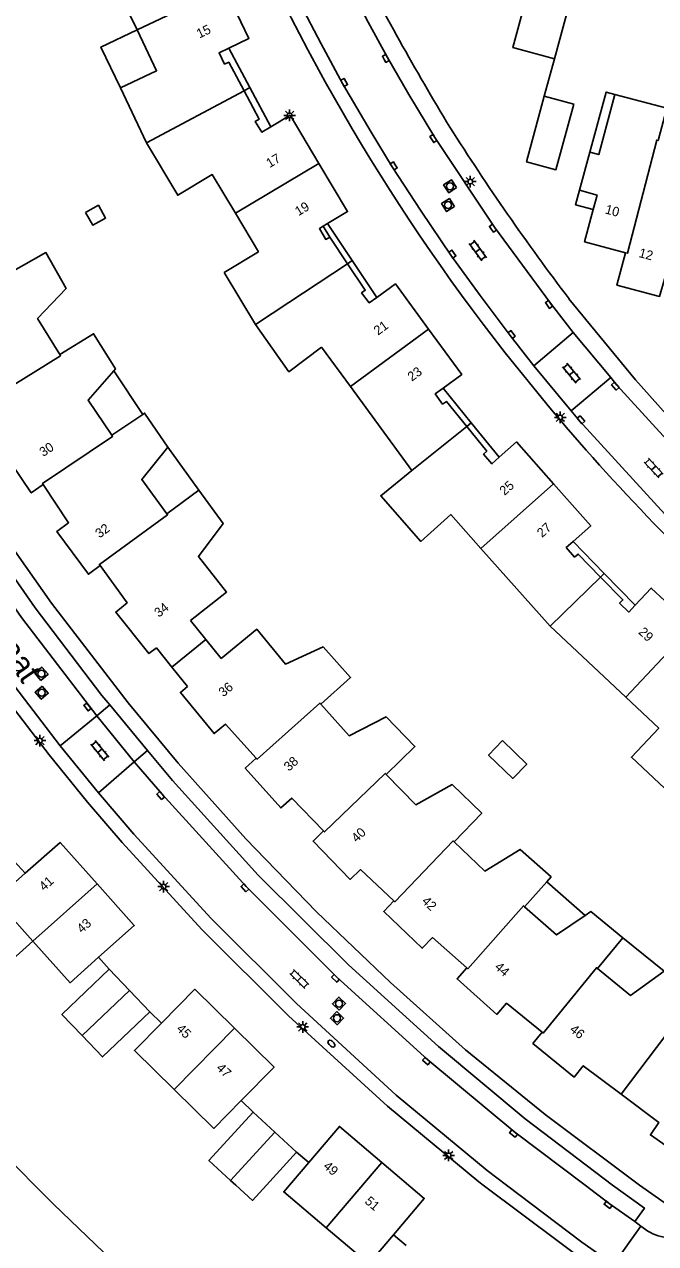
# Model space of a CAD drawing. Extents: x 124000 to 128010, y 398999 to 403000.
# Drawn here: x 127745 to 127812.6, y 399493.7 to 399624.3 of the extents above; entities that cross this region are included whole.
import ezdxf

# ---------------------------------------------------------------- set-up
doc = ezdxf.new("R2010")
doc.units = 0
for name, color, linetype in [('gg-afsc-muur', 7, 'Continuous'), ('gg-anno-huisnummerreeks BGT', 7, 'Continuous'), ('gg-anno-openbare ruimte label', 7, 'Continuous'), ('gg-bbg-bijgebouw', 7, 'Continuous'), ('gg-bbg-gedigitaliseerde bebouwing', 7, 'Continuous'), ('gg-bbg-gedigitaliseerde bijgebouw', 7, 'Continuous'), ('gg-bbg-hoofdgebouw', 7, 'Continuous'), ('gg-bbg-luifel en loopbrug', 7, 'Continuous'), ('gg-bbg-onder overbouw', 7, 'Continuous'), ('gg-bbg-pand overbouw', 7, 'Continuous'), ('gg-bbg-tussenscheiding', 7, 'Continuous'), ('gg-knt-verharding', 7, 'Continuous'), ('gg-knt-verharding nz', 7, 'Continuous'), ('gg-kntw-beschoeiing', 7, 'Continuous'), ('gt-grn-weggrens', 7, 'Continuous'), ('gt-symb-brandkraan', 7, 'Continuous'), ('gt-symb-klinker verharding', 7, 'Continuous'), ('gt-symb-kolk', 7, 'Continuous'), ('gt-symb-lichtmast', 7, 'Continuous'), ('gt-symb-rioolschacht', 7, 'Continuous')]:
    doc.layers.add(name, color=color, linetype=linetype)

# ---------------------------------------------------------------- blocks, each defined once
blk = doc.blocks.new('gt0-LMAST')
at = {"layer": 'gt-symb-lichtmast'}
for p, q in [((-0.18, 0.17), (-0.45, 0.44)), ((-0.01, 0.25), (-0.01, 0.62)), ((0.17, 0.17), (0.44, 0.44)), ((-0.26, 0), (-0.63, 0)), ((-0.18, -0.18), (-0.45, -0.45)), ((-0.01, -0.25), (-0.01, -0.63)), ((0.44, -0.45), (0.17, -0.18)), ((0.24, 0), (0.62, 0))]:
    blk.add_line(p, q, dxfattribs=at)
blk.add_circle((-0.01, 0), 0.25, dxfattribs=at)
blk = doc.blocks.new('gt0-BR')
at = {"layer": 'gt-symb-brandkraan'}
for centre, radius, start, end in [((-0.24, 0), 0.206, 107.5669, 252.4331), ((0.6, -2.66), 3, 106.892, 107.5669), ((0, -0.69), 0.938, 73.108, 106.892), ((-0.6, -2.66), 3, 72.4331, 73.108), ((0.24, 0), 0.206, 287.567, 72.4331), ((0.6, 2.66), 3, 252.4331, 253.108), ((0, 0.69), 0.938, 253.108, 286.8921), ((-0.6, 2.66), 3, 286.8921, 287.567)]:
    blk.add_arc(centre, radius, start, end, dxfattribs=at)
blk = doc.blocks.new('gt0-RS')
at = {"layer": 'gt-symb-rioolschacht'}
blk.add_lwpolyline([(-0.5, -0.5), (0.5, -0.5), (0.5, 0.5), (-0.5, 0.5)], close=True, dxfattribs=at)
blk.add_circle((0, 0), 0.375, dxfattribs=at)
blk = doc.blocks.new('gt0-KOLK')
at = {"layer": 'gt-symb-kolk'}
blk.add_lwpolyline([(0, 0), (0.38, 0), (0.38, 0.4), (-0.38, 0.4), (-0.38, 0), (0, 0)], dxfattribs=at)
blk = doc.blocks.new('gt0-KL1')
at = {"layer": 'gt-symb-klinker verharding'}
for p, q in [((-1.15, 0.3), (1.15, 0.3)), ((-1, -0.3), (-1, 0.3)), ((-0.5, 0.3), (-0.5, 0.45)), ((0, -0.3), (0, 0.3)), ((0.5, 0.3), (0.5, 0.45)), ((1, -0.3), (1, 0.3)), ((-1.15, -0.3), (1.15, -0.3)), ((-0.5, -0.45), (-0.5, -0.3)), ((0.5, -0.45), (0.5, -0.3))]:
    blk.add_line(p, q, dxfattribs=at)

msp = doc.modelspace()

# ---------------------------------------------------------------- linework, layer by layer
at = {"layer": 'gg-afsc-muur'}
for p, q in [((127800.7, 399616.61), (127801.79, 399620.6)), ((127754.12, 399523.12), (127752.98, 399524.4)), ((127758.47, 399518.57), (127759.71, 399517.35)), ((127769.53, 399507.81), (127768.26, 399509.06)), ((127774.19, 399503.54), (127775.5, 399502.44)), ((127785.9, 399493.54), (127784.55, 399494.69))]:
    msp.add_line(p, q, dxfattribs=at)
at = {"layer": 'gg-bbg-bijgebouw'}
for p, q in [((127756.3, 399520.84), (127754.12, 399523.12)), ((127758.47, 399518.57), (127756.3, 399520.84)), ((127771.86, 399505.68), (127769.53, 399507.81)), ((127774.19, 399503.54), (127771.86, 399505.68))]:
    msp.add_line(p, q, dxfattribs=at)
for points in [[(127800.7, 399616.61), (127803.85, 399615.76), (127801.95, 399608.73), (127798.8, 399609.58), (127800.7, 399616.61)], [(127754.12, 399523.12), (127749.06, 399518.29), (127751.23, 399516.01)], [(127751.23, 399516.01), (127753.41, 399513.73), (127758.47, 399518.57)]]:
    msp.add_lwpolyline(points, dxfattribs=at)
at = {"layer": 'gg-bbg-gedigitaliseerde bebouwing'}
for p, q in [((127769.8, 399592.16), (127766.42, 399597.72)), ((127776.85, 399589.75), (127779.95, 399585.52)), ((127779.95, 399585.52), (127786.53, 399576.53)), ((127762.84, 399560.45), (127764.48, 399558.42)), ((127764.48, 399558.42), (127766.12, 399556.39))]:
    msp.add_line(p, q, dxfattribs=at)
msp.add_lwpolyline([(127769.8, 399592.16), (127773.37, 399587.11), (127776.85, 399589.75)], dxfattribs=at)
at = {"layer": 'gg-bbg-gedigitaliseerde bijgebouw'}
for p, q in [((127774.19, 399503.54), (127770.95, 399500)), ((127767.67, 399500), (127767.12, 399500.5))]:
    msp.add_line(p, q, dxfattribs=at)
for points in [[(127751.59, 399604.16), (127752.36, 399602.8), (127753.73, 399603.56), (127752.96, 399604.93), (127751.59, 399604.16)], [(127796.22, 399547.6), (127794.74, 399546.06), (127797.35, 399543.55), (127798.83, 399545.09), (127796.22, 399547.6)], [(127767.12, 399500.5), (127764.79, 399502.63), (127769.53, 399507.81)], [(127767.67, 399500), (127769.45, 399498.37), (127770.95, 399500)]]:
    msp.add_lwpolyline(points, dxfattribs=at)
at = {"layer": 'gg-bbg-hoofdgebouw'}
for p, q in [((127755.32, 399617.49), (127758.13, 399611.61)), ((127804.48, 399606.54), (127805.59, 399610.61)), ((127777.03, 399602.69), (127777.5, 399602.98)), ((127779.64, 399598.66), (127777.73, 399601.53)), ((127754.41, 399580.3), (127757.71, 399582.54)), ((127760.28, 399571.9), (127763.72, 399574.41)), ((127793.91, 399568.19), (127801.32, 399559.87)), ((127801.32, 399559.87), (127809.43, 399552.26)), ((127760.84, 399555.47), (127759.17, 399557.54)), ((127762.51, 399553.4), (127760.84, 399555.47)), ((127798.6, 399529.82), (127800.96, 399532.48)), ((127806.41, 399523.19), (127809.11, 399526.49))]:
    msp.add_line(p, q, dxfattribs=at)
for points in [[(127757.1, 399623.7), (127755.02, 399628.05), (127751.15, 399626.19), (127747.47, 399633.88), (127759.1, 399638.78), (127759.2, 399638.53)], [(127801.79, 399620.6), (127804.68, 399631.32), (127787.92, 399635.87), (127786.73, 399631.39)], [(127766.92, 399621.75), (127769.07, 399622.77), (127766.5, 399628.17)], [(127801.79, 399620.6), (127797.33, 399621.81), (127798.77, 399627.11)], [(127757.1, 399623.7), (127759.19, 399619.33), (127755.32, 399617.49)], [(127768.56, 399617.2), (127766.93, 399620.24), (127766.48, 399620.05), (127765.89, 399621.27), (127766.92, 399621.75)], [(127771.43, 399613.34), (127770.46, 399612.76), (127769.75, 399613.91), (127770.18, 399614.16), (127768.56, 399617.2)], [(127812.9, 399611.87), (127813.83, 399615.31), (127808.27, 399616.8)], [(127776.56, 399609.41), (127773.49, 399614.56), (127771.43, 399613.34)], [(127758.13, 399611.61), (127761.47, 399606.01), (127765.16, 399608.21), (127767.63, 399604.08)], [(127777.5, 399602.98), (127779.64, 399604.26), (127776.56, 399609.41)], [(127767.63, 399604.08), (127770.09, 399599.96), (127766.42, 399597.72)], [(127805.94, 399604.48), (127805.01, 399601.02), (127809.38, 399599.83)], [(127743.62, 399597.77), (127747.34, 399599.87), (127749.51, 399596.01), (127746.45, 399592.8), (127748.84, 399588.94)], [(127809.38, 399599.83), (127808.47, 399596.39), (127813.05, 399595.17), (127814.04, 399598.62)], [(127782.79, 399595.07), (127781.96, 399594.47), (127781.14, 399595.54), (127781.54, 399595.83), (127779.64, 399598.66)], [(127788.31, 399591.67), (127784.76, 399596.51), (127782.79, 399595.07)], [(127748.84, 399588.94), (127752.46, 399591.17), (127754.78, 399587.4), (127754.61, 399587.2)], [(127789.86, 399585.34), (127791.87, 399586.81), (127788.31, 399591.67)], [(127754.61, 399587.2), (127751.86, 399584.06), (127754.41, 399580.3)], [(127792.4, 399581.25), (127790.23, 399583.93), (127789.82, 399583.64), (127789.03, 399584.73), (127789.86, 399585.34)], [(127747.07, 399575.02), (127745.77, 399574.13), (127742.58, 399578.85), (127743.87, 399579.73), (127741.33, 399583.93)], [(127757.71, 399582.54), (127757.92, 399582.68), (127760.4, 399579.03)], [(127795.86, 399577.94), (127795.09, 399577.24), (127794.2, 399578.26), (127794.55, 399578.59), (127792.4, 399581.25)], [(127801.69, 399575.09), (127797.71, 399579.58), (127795.86, 399577.94)], [(127760.4, 399579.03), (127757.61, 399575.56), (127760.28, 399571.9)], [(127786.53, 399576.53), (127783.19, 399573.82), (127787.5, 399568.94), (127790.7, 399571.81), (127793.91, 399568.19)], [(127753.17, 399566.35), (127751.9, 399565.42), (127748.52, 399570.01), (127749.78, 399570.94), (127747.07, 399575.02)], [(127763.72, 399574.41), (127766.32, 399570.84), (127763.68, 399567.3), (127766.69, 399563.5), (127762.84, 399560.45)], [(127803.79, 399568.92), (127805.68, 399570.61), (127801.69, 399575.09)], [(127806.73, 399565.1), (127804.33, 399567.57), (127803.94, 399567.25), (127803.05, 399568.27), (127803.79, 399568.92)], [(127759.17, 399557.54), (127758.38, 399556.92), (127754.82, 399561.37), (127756.04, 399562.36), (127753.17, 399566.35)], [(127810.43, 399562.09), (127809.76, 399561.37), (127808.76, 399562.31), (127809.11, 399562.66), (127806.73, 399565.1)], [(127816.53, 399559.84), (127812.16, 399563.94), (127810.43, 399562.09)], [(127776.79, 399551.51), (127779.97, 399554.35), (127777.03, 399557.64), (127772.99, 399555.79), (127769.91, 399559.52), (127766.12, 399556.39)], [(127762.51, 399553.4), (127761.74, 399552.76), (127765.36, 399548.35), (127766.58, 399549.36), (127769.85, 399545.71)], [(127809.43, 399552.26), (127812.96, 399548.95), (127810.02, 399545.82), (127814.79, 399541.37), (127817.53, 399544.65)], [(127783.79, 399543.99), (127786.85, 399546.96), (127783.77, 399550.14), (127779.8, 399548.13), (127776.79, 399551.51)], [(127769.85, 399545.71), (127768.69, 399544.65), (127772.48, 399540.4), (127773.66, 399541.45), (127777.08, 399537.94)], [(127791.06, 399536.77), (127794.01, 399539.84), (127790.83, 399542.89), (127786.94, 399540.73), (127783.79, 399543.99)], [(127777.08, 399537.94), (127775.95, 399536.84), (127779.92, 399532.74), (127781.01, 399533.8), (127784.6, 399530.46)], [(127745.12, 399533.39), (127748.87, 399536.7), (127752.84, 399532.26)], [(127800.96, 399532.48), (127801.43, 399533.01), (127798.12, 399535.95), (127794.34, 399533.63), (127791.06, 399536.77)], [(127745.12, 399533.39), (127741.94, 399530.6), (127745.96, 399526.12)], [(127752.98, 399524.4), (127756.81, 399527.82), (127752.84, 399532.26)], [(127784.6, 399530.46), (127783.51, 399529.31), (127787.63, 399525.37), (127788.72, 399526.51), (127792.4, 399523.27)], [(127805.08, 399528.88), (127802, 399526.8), (127798.6, 399529.82)], [(127809.11, 399526.49), (127805.69, 399529.29), (127805.08, 399528.88)], [(127752.98, 399524.4), (127749.94, 399521.68), (127745.96, 399526.12)], [(127792.4, 399523.27), (127791.37, 399522.08), (127795.62, 399518.29), (127796.67, 399519.48), (127800.47, 399516.38)], [(127813.54, 399522.91), (127809.93, 399520.31), (127806.41, 399523.19)], [(127767.52, 399516.81), (127763.28, 399520.98), (127759.71, 399517.35)], [(127808.94, 399509.74), (127812.98, 399506.7), (127812.07, 399505.38), (127816.76, 399502.12), (127818.41, 399504.49), (127819.91, 399503.46), (127823.16, 399508.15), (127821.65, 399509.19), (127822.81, 399510.86), (127818.83, 399513.6), (127820.31, 399517.78), (127816.93, 399520.34)], [(127761.07, 399510.24), (127756.82, 399514.41), (127759.71, 399517.35)], [(127768.26, 399509.06), (127771.77, 399512.64), (127767.52, 399516.81)], [(127800.47, 399516.38), (127799.48, 399515.17), (127803.89, 399511.55), (127804.88, 399512.79), (127808.94, 399509.74)], [(127768.26, 399509.06), (127765.32, 399506.07), (127761.07, 399510.24)], [(127775.5, 399502.44), (127778.76, 399506.28), (127783.31, 399502.43)], [(127775.5, 399502.44), (127772.81, 399499.27), (127777.35, 399495.42)], [(127783.31, 399502.43), (127787.85, 399498.58), (127784.55, 399494.69)], [(127777.35, 399495.42), (127781.9, 399491.56), (127784.55, 399494.69)]]:
    msp.add_lwpolyline(points, dxfattribs=at)
at = {"layer": 'gg-bbg-luifel en loopbrug'}
for p, q in [((127766.92, 399621.75), (127769.17, 399617.54)), ((127768.56, 399617.2), (127769.17, 399617.54)), ((127769.17, 399617.54), (127771.43, 399613.34)), ((127780.15, 399599.02), (127777.5, 399602.98)), ((127779.64, 399598.66), (127780.15, 399599.02)), ((127782.79, 399595.07), (127780.15, 399599.02)), ((127757.71, 399582.54), (127754.61, 399587.2)), ((127789.86, 399585.34), (127792.86, 399581.64)), ((127792.4, 399581.25), (127792.86, 399581.64)), ((127792.86, 399581.64), (127795.86, 399577.94)), ((127763.72, 399574.41), (127760.4, 399579.03)), ((127803.79, 399568.92), (127807.11, 399565.51)), ((127806.73, 399565.1), (127807.11, 399565.51)), ((127807.11, 399565.51), (127810.43, 399562.09)), ((127743.94, 399534.71), (127745.12, 399533.39)), ((127800.96, 399532.48), (127805.08, 399528.88)), ((127813.54, 399522.91), (127809.11, 399526.49))]:
    msp.add_line(p, q, dxfattribs=at)
for points in [[(127755.32, 399617.49), (127753.24, 399621.86), (127757.1, 399623.7)], [(127745.96, 399526.12), (127743.45, 399523.87), (127738.07, 399529.88), (127738.53, 399530.3)]]:
    msp.add_lwpolyline(points, dxfattribs=at)
at = {"layer": 'gg-bbg-onder overbouw'}
for points in [[(127808.27, 399616.8), (127806.53, 399610.36), (127805.59, 399610.61)], [(127805.94, 399604.48), (127806.36, 399606.02), (127804.48, 399606.54)], [(127777.73, 399601.53), (127777.31, 399601.28), (127776.62, 399602.44), (127777.03, 399602.69)]]:
    msp.add_lwpolyline(points, dxfattribs=at)
at = {"layer": 'gg-bbg-pand overbouw'}
msp.add_line((127777.73, 399601.53), (127777.03, 399602.69), dxfattribs=at)
for points in [[(127805.59, 399610.61), (127807.34, 399617.05), (127808.27, 399616.8)], [(127804.48, 399606.54), (127804.05, 399604.98), (127805.94, 399604.48)]]:
    msp.add_lwpolyline(points, dxfattribs=at)
at = {"layer": 'gg-bbg-tussenscheiding'}
for p, q in [((127766.5, 399628.17), (127757.1, 399623.7)), ((127768.56, 399617.2), (127758.13, 399611.61)), ((127776.56, 399609.41), (127767.63, 399604.08)), ((127779.64, 399598.66), (127773.36, 399594.53)), ((127773.36, 399594.53), (127769.8, 399592.16)), ((127788.31, 399591.67), (127779.95, 399585.52)), ((127792.4, 399581.25), (127786.53, 399576.53)), ((127801.69, 399575.09), (127793.91, 399568.19)), ((127806.73, 399565.1), (127801.32, 399559.87)), ((127816.53, 399559.84), (127809.43, 399552.26)), ((127760.84, 399555.47), (127764.48, 399558.42)), ((127752.84, 399532.26), (127745.96, 399526.12)), ((127756.3, 399520.84), (127751.23, 399516.01)), ((127808.94, 399509.74), (127816.93, 399520.34)), ((127761.07, 399510.24), (127767.52, 399516.81)), ((127771.86, 399505.68), (127767.12, 399500.5)), ((127777.35, 399495.42), (127783.31, 399502.43))]:
    msp.add_line(p, q, dxfattribs=at)
for points in [[(127812.9, 399611.87), (127812.74, 399611.91), (127809.6, 399599.79), (127809.38, 399599.83)], [(127741.33, 399583.93), (127741.25, 399584.06), (127748.92, 399588.81), (127748.84, 399588.94)], [(127747.07, 399575.02), (127746.99, 399575.15), (127754.49, 399580.18), (127754.41, 399580.3)], [(127753.17, 399566.35), (127753.08, 399566.47), (127760.37, 399571.78), (127760.28, 399571.9)], [(127769.85, 399545.71), (127769.95, 399545.6), (127776.69, 399551.62), (127776.79, 399551.51)], [(127777.08, 399537.94), (127777.18, 399537.83), (127783.68, 399544.09), (127783.79, 399543.99)], [(127784.6, 399530.46), (127784.71, 399530.35), (127790.95, 399536.87), (127791.06, 399536.77)], [(127792.4, 399523.27), (127792.52, 399523.17), (127798.49, 399529.92), (127798.6, 399529.82)], [(127800.47, 399516.38), (127800.58, 399516.29), (127806.29, 399523.28), (127806.41, 399523.19)]]:
    msp.add_lwpolyline(points, dxfattribs=at)
at = {"layer": 'gg-knt-verharding'}
for p, q in [((127810.48, 399586.24), (127803.34, 399594.91)), ((127799.58, 399587.75), (127803.79, 399591.29)), ((127807.81, 399586.47), (127803.79, 399591.29)), ((127800.97, 399583.62), (127796.51, 399589.12)), ((127799.58, 399587.75), (127803.58, 399582.91)), ((127803.58, 399582.91), (127807.81, 399586.47)), ((127752.79, 399550.27), (127754.19, 399551.43)), ((127748.88, 399547.04), (127752.79, 399550.27)), ((127752.98, 399542.01), (127756.81, 399545.34)), ((127756.81, 399545.34), (127758.22, 399546.56)), ((127811.03, 399495.61), (127810.38, 399496.09)), ((127808.12, 399491.51), (127811.03, 399495.61))]:
    msp.add_line(p, q, dxfattribs=at)
for points in [[(127803.79, 399591.29), (127801.36, 399594.43), (127795.38, 399602.58), (127789, 399612.17), (127786.21, 399616.79), (127783.91, 399620.75), (127781.85, 399624.53), (127779.88, 399628.35), (127774.81, 399638.89)], [(127769.74, 399636.7), (127772.37, 399631.05), (127774.58, 399626.49), (127776.81, 399622.22), (127779.1, 399617.98), (127782.15, 399612.75), (127784.41, 399609.04), (127787.51, 399604.28), (127790.7, 399599.59), (127793.84, 399595.25), (127797.05, 399590.97), (127799.58, 399587.75)], [(127714.47, 399622.26), (127718.05, 399613.94), (127722.44, 399604.5), (127725.11, 399599.21), (127730.18, 399589.79), (127735.56, 399580.67), (127741.42, 399571.58), (127747.93, 399562.32), (127756.16, 399551.66), (127761.51, 399545.2), (127768.75, 399537.08), (127776.32, 399529.26), (127784.22, 399521.7), (127792.28, 399514.5), (127800.81, 399507.55), (127810.91, 399500), (127815.2, 399496.96), (127817.49, 399497.87)], [(127794.14, 399500), (127793.68, 399500.35), (127783.9, 399508.47), (127773.3, 399518.14), (127764.05, 399527.39), (127755.52, 399536.69), (127751.81, 399541), (127747.71, 399546.07), (127739.32, 399557), (127731.76, 399567.9), (127725.01, 399578.67), (127717.54, 399592.01), (127710.74, 399605.64), (127707.7, 399612.4), (127703.57, 399614.11)], [(127754.19, 399551.43), (127753.34, 399552.45), (127746.2, 399561.81), (127738.7, 399572.56), (127732.27, 399582.85), (127724.99, 399595.76), (127718.5, 399608.81), (127716.55, 399613.16)], [(127709.95, 399611.08), (127712.35, 399605.81), (127718.94, 399592.54), (127726.36, 399579.35), (127732.99, 399568.77), (127740.64, 399557.79), (127748.88, 399547.04)], [(127825.42, 399568.09), (127825.07, 399568.38), (127817.64, 399575.64), (127808.46, 399585.68), (127807.81, 399586.47)], [(127810.48, 399586.24), (127813.75, 399582.55), (127817.06, 399578.9)], [(127803.58, 399582.91), (127804.48, 399581.83), (127813.59, 399571.85), (127814.86, 399570.56), (127821.44, 399564.17), (127823.71, 399562.1), (127831.34, 399555.52)], [(127808.01, 399500), (127798.66, 399507.09), (127789.37, 399514.83), (127779.73, 399523.6), (127770.08, 399533.21), (127760.9, 399543.32), (127758.22, 399546.56)], [(127796.66, 399500), (127794.58, 399501.57), (127784.85, 399509.65), (127774.16, 399519.44), (127765.04, 399528.56), (127756.76, 399537.6), (127752.98, 399542.01)], [(127794.14, 399500), (127806.6, 399490.69), (127812.5, 399486.64)], [(127808.12, 399491.51), (127804.72, 399493.9), (127796.66, 399500)], [(127810.38, 399496.09), (127811.42, 399497.54), (127808.01, 399500)]]:
    msp.add_lwpolyline(points, dxfattribs=at)
for centre, radius, start, end in [((127969.94, 399725.12), 220.39, 201.9805, 218.1021), ((128030.76, 399758.88), 280.85, 206.8495, 211.2259), ((128014.86, 399755.27), 265.43, 212.3393, 217.1683), ((127970.63, 399724.49), 220.51, 219.7019, 228.6492), ((127814.61, 399499.87), 5.56, 229.9484, 331.5082)]:
    msp.add_arc(centre, radius, start, end, dxfattribs=at)
at = {"layer": 'gg-knt-verharding nz'}
for p, q in [((127758.22, 399546.56), (127754.19, 399551.43)), ((127752.98, 399542.01), (127748.88, 399547.04))]:
    msp.add_line(p, q, dxfattribs=at)
for points in [[(127752.79, 399550.27), (127744.75, 399560.77), (127737.28, 399571.5), (127730.71, 399581.95), (127723.42, 399594.89), (127716.87, 399608.06), (127714.88, 399612.43)], [(127756.81, 399545.34), (127759.79, 399541.85), (127768.8, 399531.97), (127778.49, 399522.28), (127788.22, 399513.43), (127797.53, 399505.68), (127805.06, 399500)], [(127805.06, 399500), (127807.65, 399498.05), (127810.38, 399496.09)]]:
    msp.add_lwpolyline(points, dxfattribs=at)
at = {"layer": 'gg-kntw-beschoeiing'}
for points in [[(127746.13, 399500), (127742.9, 399503.29), (127737.76, 399508.72), (127732.73, 399514.27), (127727.82, 399519.92), (127723.06, 399525.67), (127718.43, 399531.53), (127713.96, 399537.52), (127709.62, 399543.62), (127705.41, 399549.8), (127701.34, 399556.08), (127697.42, 399562.45), (127693.66, 399568.91), (127690.06, 399575.47), (127686.6, 399582.1), (127683.25, 399588.78), (127680.03, 399595.53)], [(127791.75, 399462.15), (127786.99, 399465.45), (127782.29, 399468.85), (127776.32, 399473.39), (127770.45, 399478.06), (127764.71, 399482.84), (127759.08, 399487.74), (127753.56, 399492.8), (127748.17, 399497.98), (127746.13, 399500)]]:
    msp.add_lwpolyline(points, dxfattribs=at)
at = {"layer": 'gt-grn-weggrens'}
msp.add_line((127752.79, 399550.27), (127756.81, 399545.34), dxfattribs=at)

# ---------------------------------------------------------------- block references
at = {"layer": 'gt-symb-brandkraan', "rotation": -44.83791901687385}
msp.add_blockref('gt0-BR', (127777.92, 399515.15), dxfattribs=at)
at = {"layer": 'gt-symb-klinker verharding'}
for p, rotation in [((127793.59, 399600.07), -54.035843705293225), ((127803.62, 399586.95), -50.27513746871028), ((127812.41, 399576.79), -47.3910038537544), ((127753.13, 399546.53), -50.883910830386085), ((127774.47, 399522.07), -44.959508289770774)]:
    msp.add_blockref('gt0-KL1', p, dxfattribs=dict(at, rotation=rotation))
at = {"layer": 'gt-symb-kolk'}
for p, rotation in [((127783.56, 399620.55), -60.79515966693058), ((127779.1, 399617.98), -60.66720922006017), ((127789, 399612.17), 122.132895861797), ((127784.75, 399609.25), 122.1328958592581), ((127795.05, 399602.35), -54.975126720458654), ((127790.7, 399599.59), -54.975126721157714), ((127801.04, 399594.2), -54.97512671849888), ((127797.05, 399590.97), -52.35108357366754), ((127808.16, 399585.42), -48.85180488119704), ((127804.78, 399582.09), 130.53915173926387), ((127751.95, 399551.33), 128.25701687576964), ((127759.79, 399541.85), 130.53915174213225), ((127768.8, 399531.97), 132.36616983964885), ((127778.49, 399522.28), 135), ((127788.22, 399513.43), 137.71475165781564), ((127797.53, 399505.68), 140.19442890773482), ((127807.65, 399498.05), 143.00410224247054)]:
    msp.add_blockref('gt0-KOLK', p, dxfattribs=dict(at, rotation=rotation))
at = {"layer": 'gt-symb-lichtmast'}
for p in [(127773.45, 399614.55), (127792.79, 399607.46), (127802.41, 399582.21), (127746.71, 399547.6), (127759.96, 399531.97), (127774.85, 399516.94), (127790.47, 399503.18)]:
    msp.add_blockref('gt0-LMAST', p, dxfattribs=at)
at = {"layer": 'gt-symb-rioolschacht'}
for p, rotation in [((127790.61, 399606.96), 123.57881372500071), ((127790.4, 399604.95), 122.67327747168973), ((127746.87, 399554.76), 41.06735632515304), ((127746.9, 399552.73), -138.9326436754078), ((127778.73, 399519.44), 46.37742658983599), ((127778.51, 399517.88), -134.27067303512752)]:
    msp.add_blockref('gt0-RS', p, dxfattribs=dict(at, rotation=rotation))

# ---------------------------------------------------------------- texts
at = {"layer": 'gg-anno-huisnummerreeks BGT'}
for s, rotation, p in [('15', 25.5, (127763.77, 399622.78)), ('17', 30.9, (127771.3, 399608.9)), ('19', 30.9, (127774.38, 399603.75)), ('10', 344.8, (127807.14, 399604.07)), ('12', 345, (127810.75, 399599.4)), ('21', 36.3, (127782.9, 399590.96)), ('23', 36.3, (127786.52, 399586.03)), ('30', 34, (127747.07, 399577.96)), ('25', 41.6, (127796.45, 399573.8)), ('32', 36.4, (127753.09, 399569.24)), ('27', 41.6, (127800.46, 399569.29)), ('34', 38.7, (127759.44, 399560.75)), ('29', 316.8, (127810.71, 399559.13)), ('36', 39.5, (127766.34, 399552.23)), ('38', 41.8, (127773.36, 399544.26)), ('40', 44.1, (127780.63, 399536.63)), ('41', 41.8, (127747.16, 399531.44)), ('42', 316.3, (127787.51, 399530.32)), ('43', 41.8, (127751.2, 399526.92)), ('44', 318.3, (127795.31, 399523.25)), ('45', 315.5, (127761.25, 399516.66)), ('46', 320.7, (127803.35, 399516.53)), ('47', 315.6, (127765.53, 399512.46)), ('49', 319.7, (127776.97, 399501.9)), ('51', 319.7, (127781.41, 399498.14))]:
    msp.add_text(s, height=1, rotation=rotation, dxfattribs=at).set_placement(p)
at = {"layer": 'gg-anno-openbare ruimte label'}
msp.add_text('Nistelrodestraat', height=2.5, rotation=304.4, dxfattribs=at).set_placement((127731.67, 399572.9))

doc.saveas('drawing.dxf')
